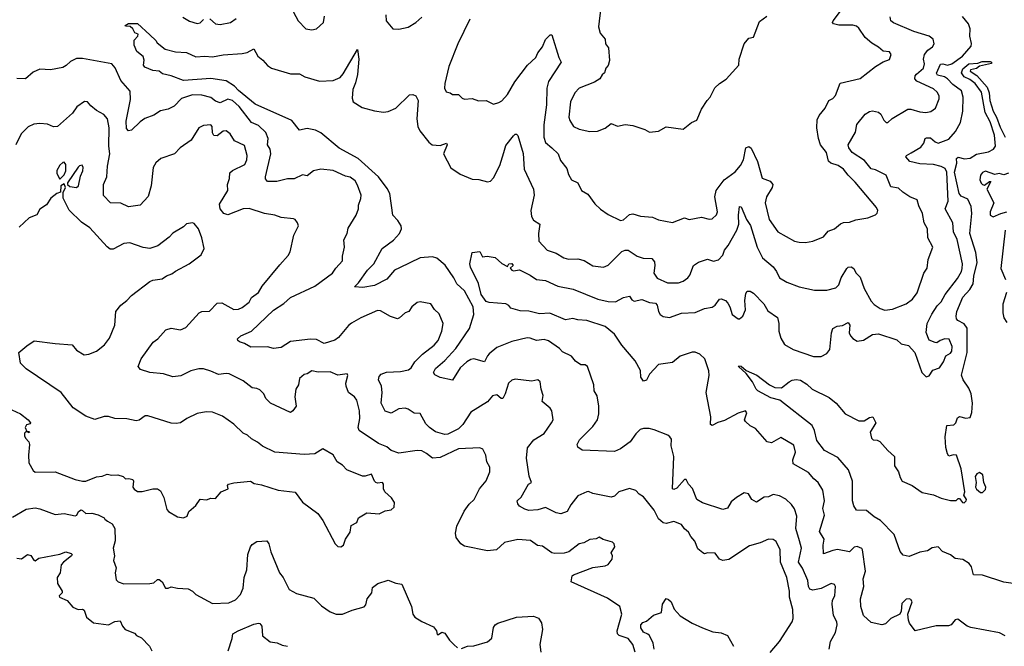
# Model space of a CAD drawing. Extents: x 1690054 to 1842981, y 782881 to 914114.
# Tile 584 of 656: x 1814033 to 1820477, y 843294 to 847392. Entities that reach past the tile are written whole.
import ezdxf

# ---------------------------------------------------------------- set-up
doc = ezdxf.new("R2010")
doc.units = 0

msp = doc.modelspace()

# ---------------------------------------------------------------- linework, layer by layer
at = {"layer": '0CON10XD'}
for points in [[(1815806.9, 847475), (1815855.7, 847385.7), (1815905, 847333.8), (1815945, 847326.7), (1815975, 847333.3), (1816021.2, 847375), (1816028, 847415)], [(1817837.5, 847475), (1817821.2, 847345), (1817831.2, 847305), (1817866, 847265), (1817866.2, 847235), (1817887.8, 847207.8), (1817894, 847125), (1817885, 847092.5), (1817870, 847075), (1817860, 847045), (1817845, 847032.5), (1817830, 847005), (1817795.5, 846984.5), (1817695.5, 846944.5), (1817666.7, 846915), (1817637.5, 846855), (1817628, 846755), (1817633, 846733), (1817656.7, 846695), (1817695, 846677.5), (1817765, 846660.6), (1817815, 846663.1), (1817865, 846684), (1817905, 846713.3), (1817946.4, 846696.4), (1817996.4, 846706.4), (1818045, 846700), (1818125, 846673.3), (1818155, 846656.7)], [(1818751.5, 846438.5), (1818770, 846475), (1818786.4, 846553.6), (1818805, 846562.3), (1818821.6, 846551.6), (1818862.9, 846465), (1818892.9, 846355), (1818945.4, 846335.4), (1818962.2, 846315), (1818958.5, 846295), (1818921.8, 846235), (1818911.8, 846195), (1818939.2, 846085), (1818995.5, 846005.5), (1819103.8, 845945), (1819135, 845936.9), (1819175.5, 845934.5), (1819225, 845943.1), (1819295, 845972.5), (1819325, 846010), (1819365, 846024), (1819405, 846058), (1819425, 846065.7), (1819465, 846067.5), (1819505, 846084.2), (1819583.9, 846096.1), (1819633.6, 846116.4), (1819645, 846127.5), (1819650, 846145), (1819640, 846165), (1819500.8, 846330.8), (1819454.4, 846375), (1819425, 846414.4), (1819389.4, 846439.4), (1819341.2, 846455), (1819327.2, 846467.2), (1819314.6, 846525), (1819275.4, 846575), (1819260.3, 846615), (1819249.6, 846685), (1819252.3, 846737.7), (1819264.6, 846765.4), (1819305, 846813.3), (1819330, 846865), (1819355, 846877.5), (1819372.3, 846897.7), (1819402.6, 846977.4), (1819535, 847007.5), (1819633.4, 847086.6), (1819685, 847117.5), (1819725, 847132.5), (1819737.5, 847165), (1819725, 847182.5), (1819685, 847186.7), (1819655, 847213.8), (1819609.4, 847239.4), (1819566.6, 847276.6), (1819525, 847338.1), (1819510.3, 847350.3), (1819485, 847357.7), (1819395, 847357.7), (1819358.8, 847365), (1819352.5, 847375), (1819356.9, 847385), (1819424.5, 847475)], [(1815099.7, 847409.7), (1815145, 847382.9), (1815195, 847367.5), (1815215, 847372), (1815236.3, 847393.7)], [(1815277.6, 847397.6), (1815315, 847365.8), (1815345, 847361.1), (1815413.3, 847375), (1815450.6, 847399.4)], [(1816428.8, 847425), (1816431.2, 847385), (1816475, 847333.8), (1816515, 847330), (1816575, 847344), (1816625, 847374.2), (1816665, 847408.1)], [(1820258, 843418), (1820235, 843426.7), (1820172.5, 843472.5), (1820155, 843468), (1820130, 843435), (1820112.7, 843427.3), (1820032.5, 843427.5), (1819895, 843396.2), (1819856.7, 843445), (1819851.2, 843465), (1819846, 843505), (1819874.2, 843585), (1819865, 843601.2), (1819855, 843605.6), (1819835, 843601.4), (1819806, 843575), (1819802.5, 843525), (1819793.8, 843505), (1819735, 843475.8), (1819699.7, 843440.3), (1819675, 843433.8), (1819605, 843450.6), (1819555.7, 843495), (1819537.5, 843555), (1819537.1, 843605), (1819557.3, 843685), (1819554.3, 843735.7), (1819570, 843785), (1819550, 843925), (1819544.1, 843934.1), (1819515, 843948), (1819495, 843942), (1819465, 843912.5), (1819385, 843926.9), (1819355, 843920.8), (1819295, 843900), (1819292.5, 843955), (1819299.2, 843995), (1819267.8, 844045), (1819301.6, 844151.6), (1819288.8, 844195), (1819301.2, 844245), (1819288.6, 844315), (1819260, 844365), (1819229.7, 844389.7), (1819195, 844430.5), (1819095, 844488), (1819094, 844514), (1819110.4, 844565), (1819099.3, 844609.3), (1819015, 844660.4), (1818954.5, 844625.5), (1818925, 844631.2), (1818848.8, 844718.8), (1818815, 844736.4), (1818782.5, 844765), (1818777.5, 844775), (1818792, 844822), (1818784.1, 844834.1), (1818735, 844820), (1818645, 844770), (1818602.1, 844757.9), (1818565, 844738.6), (1818554.5, 844744.5), (1818556.7, 844795), (1818526, 844955), (1818546.5, 845065), (1818544.4, 845095), (1818518.2, 845175), (1818485, 845204.2), (1818455, 845218.1), (1818435, 845217.8), (1818355, 845191.1), (1818305, 845150), (1818215, 845138), (1818156.2, 845073.8), (1818135, 845034), (1818115, 845028.8), (1818098, 845055), (1818097.3, 845097.3), (1818061.7, 845161.7), (1817973.9, 845263.9), (1817925.8, 845335.8), (1817865.6, 845385.6), (1817745, 845426.1), (1817685, 845428.5), (1817652.4, 845437.6), (1817605, 845430), (1817503, 845473), (1817435, 845469.1), (1817365.4, 845485.4), (1817308.7, 845488.7), (1817247.5, 845505), (1817233.9, 845523.9), (1817215, 845533.8), (1817105, 845542.1), (1817085, 845549.5), (1817053.6, 845595), (1817036.9, 845666.9), (1816984.2, 845775), (1816980, 845795), (1816995, 845870), (1817045, 845877.5), (1817061.7, 845841.7), (1817093.6, 845846.4), (1817145, 845836.7), (1817187.7, 845797.7), (1817225, 845777.5), (1817235, 845796.7), (1817255, 845797.8), (1817263.8, 845785), (1817242.5, 845767.5), (1817255, 845753.3), (1817265, 845750), (1817305, 845756.9), (1817375, 845721.5), (1817415, 845693.3), (1817475, 845685.7), (1817555, 845650.6), (1817655, 845630.9), (1817818, 845565), (1817885, 845550.3), (1817931.9, 845548.1), (1817985, 845575.6), (1818025, 845584), (1818040.4, 845560.4), (1818055, 845552.1), (1818105, 845561.5), (1818155, 845543.9), (1818195, 845538.2), (1818205.6, 845525.6), (1818213.7, 845485), (1818225.4, 845465), (1818245, 845450.7), (1818285, 845443.8), (1818365, 845472.1), (1818455, 845478.5), (1818515, 845503.8), (1818565, 845512.2), (1818585.4, 845524.6), (1818613.8, 845565), (1818625, 845567.1), (1818652, 845555), (1818668.2, 845538.2), (1818681.9, 845515), (1818696.2, 845465), (1818735, 845436.7), (1818745, 845436.7), (1818765, 845452.5), (1818782.5, 845495), (1818778.1, 845555), (1818785, 845602.5), (1818795, 845616.7), (1818815, 845616.2), (1818835, 845603.8), (1818904.4, 845535), (1818929.4, 845489.4), (1818992.9, 845445), (1819001.9, 845405), (1819000.6, 845355), (1819015, 845310), (1819038.3, 845268.3), (1819095.7, 845235.7), (1819229.4, 845189.4), (1819279.6, 845190.4), (1819315, 845210), (1819334.4, 845235.6), (1819345.7, 845345), (1819355, 845373.3), (1819383, 845387), (1819417.6, 845392.4), (1819455, 845412), (1819465.5, 845395.5), (1819462.9, 845345), (1819470, 845325), (1819485, 845307.5), (1819515, 845289.2), (1819555, 845296), (1819615, 845333.3), (1819655, 845338.9), (1819775, 845299.2), (1819803, 845273), (1819850.8, 845260.8), (1819891.2, 845215), (1819937.5, 845085), (1819965, 845056.2), (1819985, 845063.3), (1820009.5, 845100.5), (1820052.9, 845115), (1820079.5, 845155), (1820094.5, 845195), (1820125, 845211.8), (1820135, 845224.2), (1820136.9, 845255), (1820116.1, 845303.9), (1820087.5, 845305), (1820056.7, 845295), (1820035, 845280), (1820025, 845281.2), (1819985, 845296.7), (1819965.8, 845345.8), (1819973.5, 845405), (1820003.2, 845466.8), (1820039, 845521), (1820063.6, 845546.4), (1820089.6, 845595), (1820170.9, 845699.1), (1820197.5, 845745), (1820202.7, 845765), (1820202.9, 845795), (1820169.3, 845955), (1820144.7, 846005), (1820141.2, 846065), (1820090.9, 846155), (1820109.6, 846205), (1820101.4, 846395), (1820089.9, 846419.9), (1820065, 846432.7), (1820015, 846444.7), (1819925, 846448.8), (1819858.8, 846465), (1819833.8, 846495), (1819836.7, 846505), (1819868.8, 846521.2), (1819931.7, 846558.3), (1819950.9, 846585), (1819960, 846615), (1819969.1, 846620.9), (1819995, 846619.1), (1820025, 846593.3), (1820045, 846584.6), (1820115, 846611.9), (1820158.9, 846661.1), (1820190.2, 846719.8), (1820205.9, 846795), (1820207.9, 846885), (1820197.8, 846927.8), (1820139.5, 846969.5), (1820105, 847006.1), (1820085, 847018.1), (1820040.2, 847030.2), (1820033.6, 847043.6), (1820059.3, 847100.7), (1820075, 847103.9), (1820105.2, 847094.8), (1820135, 847103.2), (1820204.7, 847155), (1820259.6, 847220.4), (1820262.8, 847237.2), (1820251.5, 847285), (1820253.6, 847333.6), (1820243.1, 847365), (1820203.3, 847413.3)], [(1818155, 846656.7), (1818215, 846663.8), (1818265, 846691.2), (1818375, 846677.5), (1818429.3, 846720.7), (1818463.9, 846736.1), (1818495, 846807.5), (1818532.5, 846865), (1818552.5, 846885), (1818583.6, 846946.4), (1818612.5, 846975), (1818655.9, 847004.1), (1818740, 847095), (1818741.2, 847135), (1818774.2, 847235), (1818805, 847272.5), (1818835, 847277.5), (1818875, 847380), (1818923.8, 847415)], [(1819954.1, 847104.1), (1819948.8, 847135), (1819954.7, 847165), (1819976.6, 847193.4), (1820007.1, 847215), (1820017.5, 847235), (1820012, 847265), (1819986.7, 847285), (1819885, 847316.2), (1819752, 847372), (1819734, 847385), (1819729.5, 847410.5)], [(1819331.9, 843275), (1819340.5, 843325), (1819371.8, 843385), (1819384.5, 843435), (1819381.5, 843455), (1819360.4, 843495), (1819350.8, 843570.8), (1819354, 843596), (1819368.5, 843625), (1819373.5, 843685), (1819365, 843699.4), (1819345, 843704.4), (1819278.3, 843671.7), (1819225, 843661.3), (1819205, 843667.8), (1819196.8, 843685), (1819191.8, 843725), (1819156.3, 843805), (1819131.3, 843845), (1819149.1, 843935), (1819137.2, 843985), (1819112.4, 844065), (1819118.5, 844145), (1819105, 844193.8), (1819085, 844221.4), (1819046.7, 844256.7), (1819005, 844277.5), (1818965, 844288), (1818935, 844272.5), (1818905, 844268.8), (1818855, 844236.9), (1818824.4, 844255), (1818802.1, 844292.1), (1818775, 844297.3), (1818725, 844268), (1818690.7, 844239.3), (1818665, 844198.1), (1818635, 844190), (1818501.7, 844231.7), (1818465.8, 844255), (1818436.8, 844326.8), (1818411.2, 844355), (1818395, 844386.2), (1818385, 844385.8), (1818335, 844328.6), (1818315, 844320), (1818305, 844323.8), (1818313.8, 844535), (1818297.8, 844605), (1818298.5, 844648.5), (1818288.8, 844665), (1818274.3, 844674.3), (1818185, 844710.8), (1818152.3, 844717.7), (1818115, 844719.4), (1818095, 844713.1), (1818065, 844684.3), (1818027.7, 844632.3), (1817965, 844585.8), (1817925, 844567.5), (1817715, 844577.5), (1817685, 844597.5), (1817681.2, 844615), (1817698, 844645), (1817785, 844731.9), (1817814.4, 844775), (1817824.2, 844815), (1817824.2, 844865), (1817812.7, 844932.7), (1817793.8, 844965), (1817790, 845005), (1817750, 845125), (1817735, 845136), (1817705, 845136), (1817670.2, 845160.2), (1817645, 845192), (1817585, 845220.8), (1817565, 845242), (1817495, 845292.5), (1817465, 845300), (1817415, 845294.6), (1817375, 845310.5), (1817355, 845311.2), (1817255, 845286.9), (1817155, 845248.5), (1817106.2, 845206.2), (1817094.4, 845195), (1817075, 845154.3), (1817005, 845174.6), (1816985, 845170.8), (1816960, 845155), (1816915.6, 845115), (1816865.8, 845034.2), (1816785, 845053.1), (1816749.4, 845069.4), (1816741.9, 845085), (1816755, 845111.1), (1816815.8, 845164.2), (1816887.2, 845242.8), (1816976.7, 845373.3), (1817005.9, 845465), (1817001.7, 845515), (1816945, 845618.5), (1816894.4, 845664.4), (1816875, 845703.3), (1816817.6, 845787.6), (1816763, 845833), (1816735, 845841.5), (1816655, 845834.7), (1816519.7, 845770.2), (1816485.8, 845754.2), (1816435, 845695.8), (1816355, 845654.2), (1816279.7, 845640.3), (1816224.3, 845644.3), (1816249.5, 845670.5), (1816309.4, 845755), (1816350.6, 845795), (1816404.4, 845895), (1816480.1, 845949.9), (1816519.4, 845995), (1816532.9, 846025), (1816530.8, 846045), (1816508.8, 846078.8), (1816474.1, 846114.1), (1816455.3, 846255), (1816438.6, 846288.6), (1816381.2, 846365), (1816247.5, 846485), (1816123.1, 846553.1), (1816005, 846651.5), (1815969.8, 846669.8), (1815915, 846681.9), (1815865, 846670), (1815814.1, 846734.1), (1815575, 846839.6), (1815465, 846929.6), (1815438.9, 846958.9), (1815385, 846991.9), (1815285, 847007.3), (1815104.9, 846994.8), (1815025, 847025.5), (1814968, 847038), (1814945, 847056.2), (1814905, 847061.2), (1814852.2, 847082.2), (1814844.2, 847095), (1814847.1, 847127.1), (1814841.4, 847151.4), (1814800, 847185), (1814782.5, 847225), (1814782, 847258), (1814806.1, 847283.9), (1814807.7, 847297.7), (1814787.5, 847307.5), (1814773.3, 847333.3), (1814755, 847347.5), (1814725, 847350), (1814722.5, 847355), (1814745, 847367.5), (1814805, 847366.7), (1814884.3, 847294.3), (1814925, 847256.7), (1814932, 847242), (1814985, 847198.8), (1815052.7, 847182.7), (1815125, 847177.1), (1815185, 847150), (1815245, 847154.3), (1815295, 847150), (1815365, 847163.5), (1815488.6, 847171.4), (1815521.5, 847178.5), (1815565, 847202.5), (1815591.2, 847155), (1815625, 847128.6), (1815655, 847093.1), (1815682, 847075), (1815805, 847039.2), (1815865, 847038.1), (1815898.2, 847018.2), (1815995, 846991.3), (1816085, 846993.9), (1816130.6, 847015), (1816150.9, 847039.1), (1816245, 847197.5), (1816252.5, 847135), (1816244.5, 847035), (1816229.8, 846980.2), (1816212.9, 846935), (1816208.3, 846878.3), (1816215.6, 846855.6), (1816275, 846818.9), (1816355, 846795.4), (1816415, 846788.2), (1816445, 846792.9), (1816495.8, 846814.2), (1816585, 846901.2), (1816605, 846904.2), (1816625, 846894), (1816640, 846865), (1816632.7, 846745), (1816639.2, 846695), (1816650.9, 846665), (1816711.1, 846591.1), (1816733.3, 846573.3), (1816785, 846568.9), (1816826.7, 846585), (1816831.9, 846575), (1816805.8, 846515), (1816855, 846423.1), (1816915, 846381.5), (1816995, 846349.4), (1817038.1, 846348.1), (1817095, 846332), (1817115, 846336), (1817135, 846358), (1817175, 846438), (1817201.2, 846525), (1817215, 846569.2), (1817265, 846633.3), (1817275, 846643.3), (1817285, 846643.3), (1817293.3, 846635), (1817328.3, 846518.3), (1817334.5, 846415), (1817395.8, 846285), (1817400, 846245), (1817378.1, 846145), (1817382.9, 846105), (1817395, 846081.2), (1817438, 846055), (1817428.6, 845995), (1817431.4, 845945), (1817484.6, 845884.6), (1817545.3, 845865.3), (1817595, 845834.4), (1817625, 845826.9), (1817685, 845828), (1817726.8, 845816.8), (1817783.6, 845783.6), (1817855, 845774.3), (1817885, 845787.5), (1817975, 845876.4), (1817995, 845885.5), (1818015, 845885.6), (1818075, 845845.7), (1818113.9, 845833.9), (1818170.5, 845830.5), (1818188.2, 845808.2), (1818189.7, 845785), (1818184.3, 845734.3), (1818205, 845701.9), (1818272.1, 845672.1), (1818345, 845671.1), (1818375, 845681.9), (1818405.3, 845704.7), (1818418.1, 845721.9), (1818443.9, 845785), (1818475, 845807.5), (1818535.5, 845825.5), (1818575, 845813.8), (1818607.5, 845822.5), (1818635, 845852.9), (1818645.4, 845885), (1818669.7, 845915), (1818727.7, 846015), (1818740, 846055), (1818738.2, 846115), (1818745, 846170), (1818755, 846167.5), (1818789.1, 846085), (1818815.8, 846045.8), (1818860, 845905), (1818894.4, 845835), (1818965.3, 845775.3), (1818986.4, 845746.4), (1819005, 845704), (1819053.3, 845675), (1819135, 845645.6), (1819235, 845624.3), (1819315, 845622.7), (1819375, 845638.9), (1819395, 845658), (1819409.5, 845705), (1819446.7, 845765), (1819455, 845773.3), (1819475, 845776.2), (1819492.5, 845765), (1819505, 845737.5), (1819535, 845708.8), (1819560.5, 845635), (1819605, 845551.4), (1819625, 845529.4), (1819664, 845504), (1819695, 845493.6), (1819745, 845498.8), (1819835, 845533.6), (1819876.7, 845565), (1819907.8, 845605), (1819950, 845735), (1819972.9, 845767.1), (1819978.9, 845825), (1820009.2, 845905), (1819976.9, 845965), (1819975.6, 846025), (1819953.6, 846063.6), (1819942.7, 846125), (1819917.3, 846175), (1819907.5, 846215), (1819858.8, 846235), (1819812.9, 846265), (1819785, 846291.1), (1819735, 846299.1), (1819705, 846376.5), (1819635, 846409.7), (1819605, 846416.8), (1819561.4, 846471.4), (1819481.1, 846525), (1819460, 846555), (1819455.8, 846575), (1819502.6, 846657.4), (1819513, 846707), (1819567.5, 846775), (1819595, 846792.9), (1819615, 846796.5), (1819655, 846788.1), (1819668.6, 846775), (1819688, 846735), (1819705, 846720), (1819715, 846720), (1819742.9, 846747.1), (1819845, 846807.1), (1819865, 846808), (1819925, 846789.5), (1819964.5, 846784.5), (1819997.2, 846792.8), (1820027.5, 846815), (1820051.5, 846875), (1820050, 846895), (1820038.3, 846918.3), (1820015, 846941.2), (1819905, 846990.5), (1819892.2, 847005), (1819894.4, 847025), (1819903.1, 847036.9), (1819948.4, 847075), (1819954.1, 847104.1)], [(1816978.6, 847395), (1816900.8, 847235), (1816842.8, 847087.2), (1816814.6, 846975), (1816812.5, 846945), (1816825, 846920), (1816850, 846915), (1816865, 846903.3), (1816903.9, 846903.9), (1816929.5, 846879.5), (1816945, 846873.3), (1816995, 846876.2), (1817035, 846862.9), (1817085, 846864.2), (1817135, 846840.8), (1817169.5, 846850.5), (1817188.3, 846861.7), (1817225, 846904.2), (1817273.3, 846986.7), (1817356.7, 847095), (1817412.2, 847145), (1817424.4, 847175), (1817454.3, 847215), (1817475, 847262.5), (1817505, 847293.3), (1817515, 847292.5), (1817561.9, 847145), (1817576.7, 847115), (1817495, 846988), (1817483.8, 846945), (1817480.3, 846835), (1817463.8, 846705), (1817462.5, 846625), (1817475, 846588.9), (1817515.6, 846555), (1817557.1, 846515), (1817572.6, 846472.6), (1817615, 846420), (1817625, 846380), (1817644.6, 846344.6), (1817686, 846325), (1817710.8, 846275), (1817751.4, 846251.4), (1817798.3, 846188.3), (1817835, 846154.2), (1817885, 846117.5), (1817965, 846080), (1817985, 846082.5), (1818025, 846117.5), (1818045, 846122.9), (1818097, 846107), (1818175, 846100), (1818215, 846084.2), (1818305, 846065.8), (1818385, 846096.2), (1818415, 846086), (1818495, 846102), (1818545, 846088), (1818565, 846090), (1818594.3, 846115.7), (1818600.6, 846135), (1818583.6, 846235), (1818592.3, 846275), (1818644.3, 846345.7), (1818715, 846398.1), (1818751.5, 846438.5)], [(1819006, 843325), (1819089.5, 843455), (1819094.5, 843475), (1819093.1, 843535), (1819072.5, 843615), (1819071.5, 843655), (1819053.8, 843743.8), (1819013.5, 843845), (1819010.4, 843925), (1818985, 843978.6), (1818965, 843992.9), (1818935, 843995.5), (1818879.1, 843970.9), (1818808.9, 843951.1), (1818675, 843861.2), (1818634.4, 843854.4), (1818613.5, 843863.5), (1818585, 843903.3), (1818535, 843906), (1818515, 843900), (1818505, 843905.7), (1818472.1, 843932.1), (1818451.7, 843981.7), (1818425, 844011.4), (1818410.4, 844040.4), (1818383.4, 844063.4), (1818365, 844090), (1818315, 844109.5), (1818265, 844096.8), (1818245, 844102), (1818215, 844128.5), (1818185.9, 844184.1), (1818115, 844271.2), (1818088.3, 844288.3), (1818065, 844313.8), (1818025, 844325.8), (1817955, 844305.6), (1817925, 844275.6), (1817905, 844270), (1817784.6, 844294.6), (1817755, 844307.5), (1817745, 844304.2), (1817685, 844278.1), (1817639.8, 844220.2), (1817615.8, 844175), (1817575, 844160.8), (1817545, 844166.9), (1817475, 844202.2), (1817425, 844187.8), (1817365, 844183.3), (1817340.2, 844190.2), (1817305, 844211.4), (1817294.3, 844225), (1817290, 844245), (1817315, 844269.4), (1817363.8, 844355), (1817383.3, 844365), (1817367, 844407), (1817350.4, 844525), (1817357.5, 844592.5), (1817398, 844645), (1817465, 844685.5), (1817513.4, 844756.6), (1817524.1, 844775.9), (1817515.7, 844835), (1817505, 844852), (1817452.5, 844895), (1817460, 844935), (1817446, 844975), (1817438.6, 845025), (1817425, 845036.7), (1817385, 845028), (1817275, 845041.2), (1817255, 845033.8), (1817232, 845015), (1817210.5, 844945), (1817195, 844915.8), (1817184.7, 844914.7), (1817155, 844938.9), (1817128.3, 844931.7), (1817095, 844892.9), (1816985, 844825.5), (1816933.6, 844745), (1816905, 844717.3), (1816835, 844682.2), (1816815, 844679.5), (1816755, 844696.5), (1816715, 844724.5), (1816690.1, 844750.1), (1816655, 844816.9), (1816615, 844820), (1816575, 844845.6), (1816555, 844850.9), (1816515, 844848.2), (1816465, 844819.2), (1816425, 844832), (1816398.6, 844885), (1816406.2, 844955), (1816400.4, 844995), (1816382, 845038), (1816385, 845058), (1816398, 845075), (1816433.3, 845086.7), (1816525, 845091.1), (1816578.5, 845101.5), (1816594.4, 845115), (1816619.5, 845155), (1816668.9, 845205), (1816746.3, 845263.6), (1816772.9, 845295), (1816795.4, 845354.6), (1816804, 845405), (1816778.7, 845468.7), (1816747, 845497), (1816724.3, 845534.3), (1816655, 845546.2), (1816635, 845542), (1816600, 845515), (1816580, 845485), (1816555, 845476), (1816518.5, 845441.5), (1816505, 845436.4), (1816460.4, 845450.4), (1816395, 845489.3), (1816375, 845490.5), (1816265, 845442.9), (1816205, 845408.6), (1816185, 845392.9), (1816119.5, 845315), (1816095, 845296.2), (1816025, 845274.6), (1815975, 845300.4), (1815936.6, 845303.4), (1815805, 845287.8), (1815745, 845248), (1815695, 845241.2), (1815655, 845253.3), (1815545, 845250.8), (1815505, 845274.3), (1815472.5, 845285), (1815460, 845295), (1815458.8, 845305), (1815481.2, 845325), (1815549.2, 845355), (1815695, 845492.5), (1815762.6, 845537.4), (1815805.8, 845575), (1815965, 845649.5), (1816081.1, 845735), (1816102.2, 845767.8), (1816145.8, 845815), (1816145.8, 845845), (1816159.4, 845905), (1816155, 845952.5), (1816175.5, 845994.5), (1816182, 846028), (1816235.6, 846115), (1816250.6, 846155), (1816251.1, 846178.9), (1816266.5, 846223.5), (1816267.5, 846245), (1816245, 846311.2), (1816229.2, 846339.2), (1816195, 846362.7), (1816165, 846370), (1816085, 846405.6), (1816005, 846415.6), (1815955, 846404.3), (1815915, 846371.9), (1815885, 846376.9), (1815828.3, 846351.7), (1815785, 846352.7), (1815715, 846334.3), (1815654.4, 846334.4), (1815642.2, 846352.2), (1815641.1, 846365), (1815677.3, 846515), (1815671.8, 846545), (1815653.8, 846575), (1815658.6, 846615), (1815643.3, 846655), (1815595, 846700.6), (1815550.7, 846720.7), (1815468.6, 846825), (1815425, 846864.7), (1815395, 846871.8), (1815345, 846849.5), (1815315, 846860.6), (1815285, 846883.4), (1815225, 846899.5), (1815165, 846900.5), (1815092.6, 846877.4), (1815043.1, 846826.9), (1815005, 846807.5), (1814955, 846797.5), (1814911.1, 846768.9), (1814852.9, 846747.1), (1814821.4, 846725), (1814765, 846670), (1814745, 846666), (1814731.9, 846681.9), (1814728.9, 846728.9), (1814759.1, 846870.9), (1814756.8, 846925), (1814694.4, 846995), (1814657.6, 847077.6), (1814635, 847103.1), (1814445, 847138.1), (1814405, 847138.1), (1814365, 847120), (1814337.1, 847092.9), (1814315, 847080.9), (1814234.2, 847064.2), (1814165, 847070), (1814121.3, 847048.7), (1814070, 847005), (1814015, 847008.6)], [(1820535, 843705.7), (1820475, 843712.9), (1820335, 843759.5), (1820275, 843760.8), (1820262.2, 843815), (1820247.5, 843835), (1820205, 843861.8), (1820155, 843868.9), (1820125, 843893.5), (1820072.9, 843915), (1820045, 843945.8), (1820005, 843938.9), (1819975, 843919.4), (1819925, 843909.1), (1819855, 843881.9), (1819815, 843890), (1819796, 843915), (1819755.5, 844025), (1819666.6, 844116.6), (1819625, 844141.1), (1819575, 844183.1), (1819510, 844185), (1819492.3, 844212.3), (1819483.9, 844245), (1819483.4, 844375), (1819457.8, 844447.8), (1819388.5, 844528.5), (1819301.4, 844575), (1819250, 844640), (1819235.4, 844705.4), (1819219.1, 844739.1), (1819008.1, 844905), (1818949.7, 844919.8), (1818864.5, 844965), (1818852.7, 844975), (1818829.5, 845025), (1818788.8, 845078.8), (1818737.5, 845125), (1818740.7, 845129.3), (1818755, 845125.6), (1818788.8, 845098.8), (1818858.1, 845068.1), (1818940, 845005), (1818975, 844987.5), (1819020, 844985), (1819068.8, 845025), (1819090, 845035), (1819115, 845039.1), (1819144.1, 845034.1), (1819185, 845008.8), (1819218.8, 844975), (1819330.7, 844920.7), (1819376.7, 844885), (1819435, 844815.6), (1819525, 844768.9), (1819560.9, 844769.1), (1819595, 844790), (1819616.7, 844795), (1819637.1, 844755), (1819600, 844695), (1819607.5, 844655), (1819620, 844645), (1819645, 844642.9), (1819663.4, 844633.4), (1819714, 844575), (1819758.8, 844535), (1819758.8, 844475), (1819785.6, 844435), (1819795, 844398.8), (1819809.4, 844375), (1819875.3, 844345.3), (1819939.5, 844299.5), (1820015, 844284.7), (1820065, 844262.3), (1820125, 844247.1), (1820161.7, 844248.3), (1820175, 844260), (1820185, 844260), (1820203.8, 844233.8), (1820215, 844233.3), (1820228.8, 844245), (1820230, 844255), (1820212.5, 844282.5), (1820218, 844305), (1820194.5, 844454.5), (1820165, 844543.3), (1820145, 844546.2), (1820115, 844537.5), (1820105, 844552.5), (1820094.7, 844594.7), (1820089.6, 844665), (1820102.3, 844737.7), (1820147.3, 844742.7), (1820159.2, 844755), (1820171.9, 844788.1), (1820185, 844796.2), (1820225, 844785.6), (1820255, 844790), (1820265, 844823.8), (1820270.2, 844885), (1820261.2, 844945), (1820245, 844983.2), (1820207.4, 845037.4), (1820196.7, 845066.7), (1820233.6, 845215), (1820234.2, 845375), (1820215, 845403.1), (1820172.5, 845425), (1820164.3, 845435), (1820162.4, 845452.4), (1820167.5, 845485), (1820205, 845577.1), (1820252.8, 845627.2), (1820274.7, 845665), (1820278.3, 845715), (1820300.4, 845805), (1820290.6, 845870.6), (1820251.2, 845995), (1820265.3, 846125), (1820260.8, 846170.9), (1820237.7, 846217.7), (1820195, 846238.5), (1820181.7, 846255), (1820150.4, 846395), (1820166.5, 846455), (1820164.6, 846485), (1820175, 846494.4), (1820216.4, 846483.6), (1820255, 846486.7), (1820295, 846513.3), (1820375, 846527.5), (1820406, 846545), (1820419.2, 846565), (1820413, 846637), (1820384, 846725), (1820353.1, 846785), (1820327.6, 846917.6), (1820287.5, 846975), (1820252, 847002), (1820215, 847018.9), (1820197.5, 847045), (1820205, 847070.6), (1820245, 847102.9), (1820305, 847108.1), (1820331.7, 847118.3), (1820385, 847118.6), (1820393.3, 847115), (1820393.3, 847105), (1820315, 847089.2), (1820295, 847074.3), (1820256.7, 847065), (1820253.8, 847055), (1820297.3, 847027.3), (1820365, 846950.8), (1820379.2, 846915), (1820383.5, 846863.5), (1820404.1, 846794.1), (1820426.7, 846755), (1820449.7, 846689.7), (1820483.3, 846623.3)], [(1818060.8, 843255), (1818045, 843306.7), (1818016.2, 843345), (1817957.1, 843365), (1817946.4, 843376.4), (1817944, 843395), (1817974.4, 843505), (1817961.4, 843555), (1817879.2, 843609.1), (1817643.3, 843715), (1817650, 843755), (1817658.3, 843761.7), (1817785, 843810), (1817865, 843820), (1817885, 843830), (1817911.2, 843865), (1817913.3, 843885), (1817903.3, 843905), (1817928, 843945), (1817924, 843965), (1817914, 843975), (1817852.7, 843992.7), (1817825, 844008.8), (1817805, 843996.7), (1817765, 843992), (1817725, 843971.2), (1817695, 843963.8), (1817627.3, 843912.7), (1817595.8, 843904.2), (1817535, 843900.8), (1817515.8, 843905.8), (1817455, 843950), (1817423.1, 843953.1), (1817376.6, 843986.6), (1817293, 843993), (1817205, 843972.9), (1817154.3, 843925.7), (1817095, 843919.1), (1816945, 843948.1), (1816920, 843965), (1816889.2, 844005), (1816886.2, 844033.8), (1816895, 844080), (1816943, 844177), (1816975, 844223.3), (1817006.6, 844253.4), (1817042.5, 844325), (1817085, 844376.2), (1817110.8, 844435), (1817109.2, 844465), (1817090.8, 844500.8), (1817083.3, 844545), (1817063.6, 844583.6), (1817045, 844592.5), (1816905, 844585.5), (1816785, 844528.1), (1816735, 844524.4), (1816696.2, 844556.2), (1816665, 844571.9), (1816635, 844574.3), (1816515, 844557.5), (1816465, 844574.5), (1816435, 844597.8), (1816380.9, 844620.9), (1816254.4, 844705), (1816249.1, 844725), (1816260, 844785), (1816257.5, 844835), (1816240, 844905), (1816225, 844925.7), (1816184.5, 844954.5), (1816169.2, 844995), (1816167.1, 845015), (1816180, 845065), (1816175.7, 845075.7), (1816115, 845068.1), (1816065, 845088.6), (1815987.3, 845087.3), (1815945, 845096.7), (1815915, 845077.1), (1815895, 845072.5), (1815864.4, 845045.6), (1815858.6, 845005), (1815839.4, 844975), (1815834.4, 844925.6), (1815841.4, 844865), (1815821.2, 844835), (1815805, 844824.4), (1815675, 844885.4), (1815644.7, 844914.7), (1815630.9, 844945), (1815605, 844971.2), (1815585, 844981.1), (1815555, 844984.5), (1815495, 845031.1), (1815405, 845075.7), (1815385, 845078.6), (1815335, 845071.5), (1815285, 845094.5), (1815235, 845109.5), (1815205, 845109.5), (1815153.8, 845096.2), (1815087.2, 845062.8), (1815035, 845055.6), (1814975, 845076.9), (1814885, 845085.5), (1814823.3, 845105), (1814808.8, 845125), (1814828.6, 845175), (1814907.3, 845282.7), (1814936.2, 845305), (1814990, 845365), (1815025, 845374.2), (1815085, 845364.5), (1815121.4, 845378.6), (1815206.7, 845475), (1815225, 845483.8), (1815275, 845486), (1815325, 845538.6), (1815355, 845541.4), (1815435, 845496), (1815465, 845500), (1815488.9, 845511.1), (1815533.8, 845545), (1815551.2, 845575), (1815595, 845608.8), (1815619.7, 845650.3), (1815735, 845790), (1815790.3, 845849.7), (1815803.8, 845875), (1815827.7, 845982.3), (1815856.7, 846045), (1815852, 846065), (1815835, 846086.2), (1815825, 846090), (1815745, 846099.4), (1815703.7, 846113.7), (1815635, 846125.6), (1815535, 846157.5), (1815495, 846154.6), (1815395, 846117.3), (1815369.2, 846125), (1815344.2, 846155), (1815340.5, 846185), (1815395.2, 846274.8), (1815392.2, 846315), (1815406.9, 846353.1), (1815409.2, 846390.8), (1815425, 846406.9), (1815505.4, 846444.6), (1815520, 846475), (1815522.7, 846505), (1815505, 846570.6), (1815439.3, 846599.3), (1815411.1, 846645), (1815385, 846664.6), (1815365, 846663.8), (1815325, 846633.3), (1815304.5, 846634.5), (1815295, 846652.5), (1815292.5, 846695), (1815284.6, 846705.4), (1815235, 846700.8), (1815206.2, 846685), (1815156, 846605), (1815084.2, 846555), (1815046.7, 846515), (1814956, 846484), (1814923.7, 846456.3), (1814906.5, 846425), (1814893.8, 846305), (1814872.8, 846237.2), (1814821.2, 846178.8), (1814745, 846168.9), (1814695, 846191.8), (1814626.2, 846195), (1814582.5, 846242.5), (1814581.5, 846315), (1814604, 846365), (1814607.9, 846435), (1814622.4, 846515), (1814615.3, 846565), (1814619.2, 846685), (1814607.8, 846745), (1814583, 846773), (1814535, 846799.2), (1814498.3, 846828.3), (1814476.2, 846855), (1814457.3, 846857.3), (1814407.9, 846822.1), (1814378.7, 846781.3), (1814281.2, 846695), (1814255, 846691.1), (1814215, 846709.4), (1814165, 846714.5), (1814125, 846708.5), (1814088.6, 846691.4), (1814042.5, 846645), (1814007.5, 846575)], [(1814295, 846350), (1814325, 846377.5), (1814335.7, 846404.3), (1814335.9, 846445.9), (1814325, 846460), (1814315, 846458.8), (1814295, 846442), (1814276.1, 846406.1), (1814275.9, 846385.9), (1814295, 846350)], [(1814405, 846294.5), (1814418.6, 846305), (1814430.5, 846369.5), (1814445.8, 846405), (1814448, 846425), (1814441.7, 846441.7), (1814425, 846437.5), (1814415, 846427.5), (1814346.7, 846325), (1814346.7, 846315), (1814361.8, 846301.8), (1814405, 846294.5)], [(1820505, 846389.4), (1820475, 846376.9), (1820444.1, 846385.9), (1820415, 846380), (1820355, 846401.2), (1820335, 846394), (1820321.5, 846375), (1820317.8, 846345), (1820325, 846323.3), (1820335, 846313.8), (1820348.8, 846311.2), (1820380, 846335), (1820390, 846335), (1820362, 846285), (1820408.6, 846195), (1820383.8, 846136.2), (1820385.8, 846115), (1820405, 846103.3), (1820455, 846124.4), (1820495, 846136.9)], [(1816135, 843944), (1816153.3, 843955), (1816166.1, 843993.9), (1816195, 844040), (1816202.5, 844085), (1816240, 844105), (1816250, 844135), (1816305, 844168), (1816385, 844160), (1816425, 844180), (1816463.6, 844186.4), (1816483.3, 844205), (1816486.7, 844235), (1816466.2, 844265), (1816423.8, 844305), (1816413.3, 844325), (1816413.3, 844355), (1816406.7, 844365), (1816375, 844361.2), (1816365, 844365.8), (1816354.2, 844375), (1816335, 844420), (1816295, 844406.7), (1816277.6, 844407.6), (1816175, 844449.2), (1816145, 844478.8), (1816110.6, 844500.6), (1816085, 844546.2), (1816016.1, 844586.1), (1815965, 844553.3), (1815895, 844548), (1815703.3, 844565), (1815622.4, 844602.4), (1815589.8, 844629.8), (1815550.2, 844650.2), (1815525, 844676), (1815495, 844688), (1815435, 844748), (1815360.5, 844800.5), (1815295.6, 844825.6), (1815252.7, 844827.3), (1815195, 844816.2), (1815127.5, 844785), (1815085, 844756.7), (1815057.5, 844752.5), (1815024.4, 844754.4), (1814872.3, 844802.3), (1814855, 844802), (1814815, 844774), (1814795, 844768.8), (1814735, 844782), (1814654.6, 844784.6), (1814615, 844798.1), (1814585, 844798.1), (1814525, 844778.6), (1814465, 844799.2), (1814383.7, 844853.7), (1814305, 844954.3), (1814075, 845109.2), (1814038.8, 845145), (1814027.5, 845215), (1814079.5, 845260.5), (1814127.5, 845292.5), (1814265, 845274), (1814375.9, 845265.9), (1814405, 845231.2), (1814455, 845201.2), (1814485, 845204), (1814535, 845224.2), (1814588, 845265), (1814621.2, 845308.8), (1814655.8, 845395), (1814662.9, 845485), (1814693.8, 845525), (1814733.8, 845555), (1814765, 845588.8), (1814885, 845679.2), (1814905, 845689.2), (1814965, 845696.7), (1814993.2, 845716.8), (1815029.7, 845730.3), (1815051.7, 845748.3), (1815142.5, 845795), (1815220, 845855), (1815240, 845895), (1815226, 845965), (1815203.8, 846025), (1815175, 846060), (1815165, 846063.3), (1815125, 846056.7), (1815105, 846036.7), (1815035, 845996), (1815010.3, 845969.7), (1814936.8, 845913.2), (1814885, 845895.8), (1814842.1, 845902.1), (1814754.2, 845934.2), (1814715, 845929.2), (1814645, 845892), (1814625, 845892.5), (1814605, 845906), (1814491.9, 846031.9), (1814438.4, 846068.4), (1814357.5, 846147.5), (1814318, 846225), (1814317, 846263), (1814332.5, 846295), (1814325, 846320), (1814303, 846307), (1814300, 846265), (1814275, 846256.7), (1814237.5, 846225), (1814208.9, 846181.1), (1814165, 846154.2), (1814145, 846115.7), (1814094.2, 846095.8), (1814028.8, 846035)], [(1820483.1, 846015), (1820455.3, 845765), (1820485, 845694)], [(1820492.4, 845607.6), (1820467.6, 845532.4), (1820468.1, 845475), (1820475, 845442), (1820495, 845411.1)], [(1813953.6, 844853.6), (1814038.6, 844815), (1814089.2, 844775), (1814103.3, 844755), (1814101.7, 844748.3), (1814077.1, 844742.9), (1814069.4, 844725), (1814080, 844700), (1814095, 844700), (1814097.5, 844695), (1814095, 844690), (1814075, 844700), (1814065, 844687.5), (1814065, 844670), (1814070, 844655), (1814092.3, 844632.3), (1814097.5, 844615), (1814090, 844545), (1814093.3, 844495), (1814121.2, 844445), (1814135, 844432.5), (1814265, 844435.6), (1814395, 844386), (1814445, 844373.8), (1814465, 844374), (1814535, 844402.5), (1814572.7, 844407.3), (1814605, 844420.6), (1814635, 844413.3), (1814674.4, 844415.6), (1814710, 844405), (1814725, 844390), (1814747.5, 844392.5), (1814772.5, 844385), (1814778.8, 844375), (1814774.1, 844334.1), (1814781.1, 844321.1), (1814805, 844307.1), (1814835, 844306.9), (1814904.1, 844324.1), (1814935, 844324.2), (1814955, 844312), (1814977.4, 844267.4), (1814995, 844190), (1815006.1, 844176.1), (1815065, 844140), (1815104, 844134), (1815128.8, 844145), (1815140, 844175), (1815186.7, 844215), (1815213.9, 844256.1), (1815255, 844252.5), (1815285, 844262.5), (1815315, 844260), (1815352.5, 844305), (1815397.5, 844325), (1815392.5, 844345), (1815400, 844355), (1815435, 844364), (1815543.6, 844373.6), (1815568.3, 844358.3), (1815615, 844350), (1815725, 844316), (1815835, 844302.5), (1815885, 844236.2), (1815983.3, 844163.3), (1816016.1, 844116.1), (1816096.7, 843965), (1816115, 843946.7), (1816135, 843944)], [(1820321.2, 844301.2), (1820335, 844301.2), (1820355, 844320), (1820356.9, 844335), (1820344, 844365), (1820336.6, 844416.6), (1820315, 844431.2), (1820298.3, 844421.7), (1820287.5, 844405), (1820293.3, 844365), (1820289.2, 844335), (1820295, 844322), (1820321.2, 844301.2)], [(1813985, 844138.1), (1814075, 844191.1), (1814135, 844198.9), (1814165, 844194.4), (1814265, 844157.3), (1814325, 844162.1), (1814395, 844148.2), (1814407.5, 844152.5), (1814418, 844175), (1814435, 844185.8), (1814445, 844183.3), (1814465, 844162.5), (1814504.1, 844165.9), (1814546, 844155), (1814586.7, 844135), (1814590, 844125), (1814608, 844112), (1814638.9, 844095), (1814656, 844065), (1814657.4, 843985), (1814644.6, 843935), (1814653.5, 843886.5), (1814647.1, 843855), (1814663.6, 843806.4), (1814658.8, 843775), (1814665, 843730), (1814676.7, 843715), (1814715, 843703.5), (1814885, 843705.4), (1814910.4, 843709.6), (1814935, 843732), (1814945, 843732), (1814966, 843715), (1814987.5, 843675), (1815005, 843674.3), (1815025, 843683.3), (1815065, 843673.5), (1815135, 843669.4), (1815164.5, 843654.5), (1815185, 843632.5), (1815294.5, 843574.5), (1815401.3, 843578.7), (1815445, 843598.6), (1815477.4, 843632.6), (1815494.5, 843675), (1815501.5, 843745), (1815519.6, 843795), (1815525.5, 843894.5), (1815543.8, 843945), (1815555, 843960), (1815585, 843980), (1815650, 843985), (1815664, 843965), (1815677.5, 843912.5), (1815733.5, 843775), (1815757.5, 843745), (1815796.4, 843666.4), (1815845, 843640.6), (1815959.1, 843609.1), (1816008.1, 843558.1), (1816065, 843519.5), (1816104.6, 843504.6), (1816145, 843504.5), (1816208.6, 843531.4), (1816287.4, 843552.6), (1816297.7, 843565), (1816306.2, 843603.8), (1816336.7, 843645), (1816341.7, 843678.3), (1816377.5, 843705), (1816445, 843726.7), (1816495, 843706.2), (1816535, 843700), (1816598.1, 843555), (1816605.6, 843505), (1816620, 843485), (1816665, 843456.5), (1816741.1, 843421.1), (1816760.8, 843395), (1816765, 843372.2), (1816775, 843371.1), (1816795, 843387.5), (1816815, 843380.8), (1816845, 843334.3), (1816875, 843306)], [(1814015, 843870), (1814045, 843866.2), (1814085, 843893.8), (1814105, 843888.8), (1814125, 843857.5), (1814133.6, 843853.6), (1814158.6, 843871.4), (1814295, 843897.5), (1814335, 843911.9), (1814370.8, 843900.8), (1814376.2, 843895), (1814372, 843885), (1814320, 843845), (1814305, 843826), (1814296.9, 843775), (1814277.5, 843745), (1814281.4, 843705), (1814311.9, 843655), (1814310.8, 843645), (1814298.3, 843631.7), (1814291.2, 843625), (1814293.3, 843615), (1814343, 843593), (1814380.4, 843550.4), (1814415, 843535.8), (1814445, 843536.9), (1814455, 843530.8), (1814470, 843485), (1814515, 843448.6), (1814615, 843434.2), (1814655, 843457.1), (1814691.2, 843461.2), (1814705, 843426.7), (1814724.1, 843404.1), (1814785, 843380), (1814797.5, 843365), (1814830.5, 843350.5), (1814883.3, 843295), (1814898.8, 843265)], [(1818185.8, 843275), (1818178.2, 843315), (1818155, 843364.2), (1818145, 843374.4), (1818115, 843385.7), (1818098.5, 843415), (1818099.4, 843435), (1818111.1, 843448.9), (1818135, 843458.8), (1818182.3, 843497.7), (1818233.8, 843515), (1818240.3, 843569.7), (1818265, 843606.2), (1818280.5, 843600.5), (1818296.9, 843585), (1818316.4, 843536.4), (1818355, 843494.4), (1818435, 843445.6), (1818501.2, 843415), (1818568.6, 843388.6), (1818625, 843381.4), (1818665.7, 843365.7), (1818704.1, 843294.1)], [(1816925, 843278.8), (1816964.4, 843295.6), (1817005, 843297.1), (1817095, 843323.3), (1817122.2, 843347.8), (1817133.3, 843416.7), (1817145.3, 843434.7), (1817163.4, 843446.6), (1817285, 843485.4), (1817395, 843491.1), (1817428.5, 843478.5), (1817448.3, 843448.3), (1817453.8, 843405), (1817438.2, 843305), (1817443.6, 843255)], [(1815397.1, 843265), (1815424.5, 843345), (1815428.6, 843375), (1815462, 843395), (1815565, 843438.6), (1815595, 843446.2), (1815605, 843443.3), (1815618.8, 843425), (1815622.3, 843362.3), (1815672.4, 843322.4), (1815717.6, 843317.6), (1815750.6, 843300.6), (1815785, 843294.2)], [(1820482.5, 843362.5), (1820445, 843381.9), (1820258, 843418)], [(1816875, 843306), (1816897.5, 843285)], [(1818945, 843253.3), (1819006, 843325)]]:
    msp.add_lwpolyline(points, dxfattribs=at)

doc.saveas('drawing.dxf')
